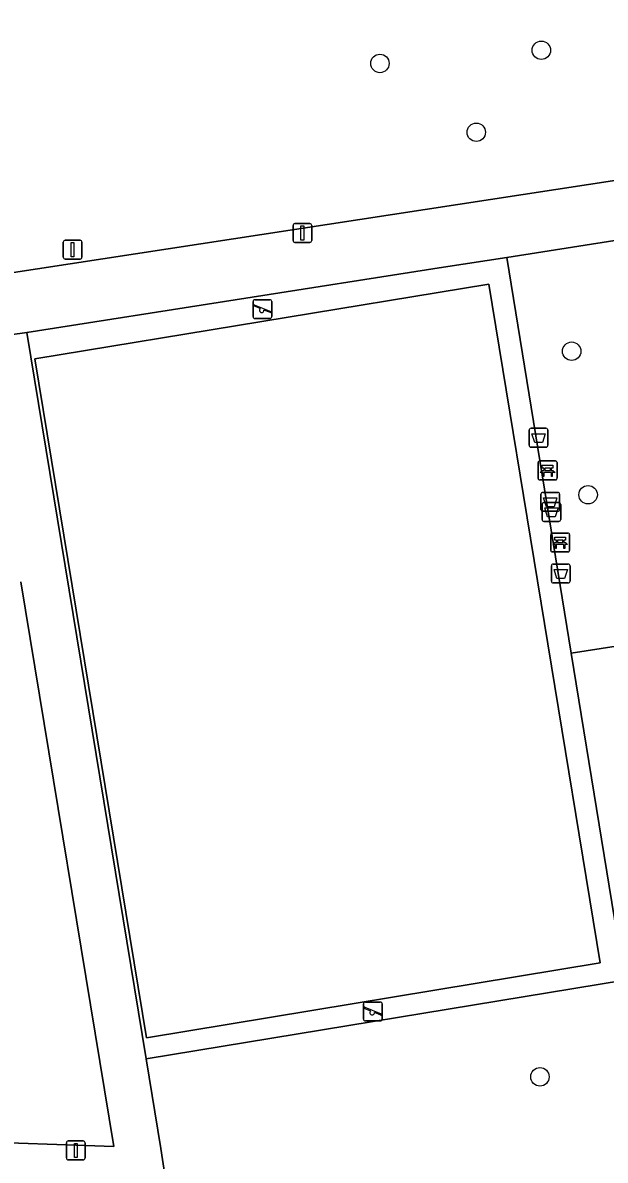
# Model space of a CAD drawing. Extents: x 160077 to 160948, y 386481 to 387498.
# Drawn here: x 160603.9 to 160634.8, y 386879.1 to 386939.3 of the extents above; entities that cross this region are included whole.
import ezdxf

# ---------------------------------------------------------------- set-up
doc = ezdxf.new("R2010")
doc.units = 0
for name, color, linetype in [('IMGEO_Afvalbak', 7, 'Continuous'), ('IMGEO_Bank', 7, 'Continuous'), ('IMGEO_Boom', 7, 'Continuous'), ('IMGEO_Grasland_overig', 7, 'Continuous'), ('IMGEO_Groenvoorziening', 7, 'Continuous'), ('IMGEO_Hek', 7, 'Continuous'), ('IMGEO_Lichtmast', 7, 'Continuous'), ('IMGEO_Speelvoorziening', 7, 'Continuous'), ('IMGEO_Terreindeel_open', 7, 'Continuous'), ('IMGEO_Verkeersbordpaal', 7, 'Continuous'), ('IMGEO_Voetpad_open', 7, 'Continuous')]:
    doc.layers.add(name, color=color, linetype=linetype)

msp = doc.modelspace()

# ---------------------------------------------------------------- linework, layer by layer
at = {"layer": 'IMGEO_Afvalbak'}
for p, q in [((160630.771, 386916.949), (160630.771, 386917.749)), ((160630.771, 386917.749), (160630.771, 386916.949)), ((160630.871, 386917.849), (160631.661, 386917.849)), ((160631.661, 386917.849), (160630.871, 386917.849)), ((160631.761, 386917.749), (160631.761, 386916.949)), ((160631.761, 386916.949), (160631.761, 386917.749)), ((160631.661, 386916.849), (160630.871, 386916.849)), ((160630.871, 386916.849), (160631.661, 386916.849)), ((160631.496, 386914.452), (160632.286, 386914.452)), ((160632.286, 386914.452), (160631.496, 386914.452)), ((160631.396, 386913.552), (160631.396, 386914.352)), ((160631.396, 386914.352), (160631.396, 386913.552)), ((160631.555, 386913.915), (160632.345, 386913.915)), ((160632.345, 386913.915), (160631.555, 386913.915)), ((160632.386, 386914.352), (160632.386, 386913.552)), ((160632.386, 386913.552), (160632.386, 386914.352)), ((160631.455, 386913.015), (160631.455, 386913.815)), ((160631.455, 386913.815), (160631.455, 386913.015)), ((160632.286, 386913.452), (160631.496, 386913.452)), ((160631.496, 386913.452), (160632.286, 386913.452)), ((160632.445, 386913.815), (160632.445, 386913.015)), ((160632.445, 386913.015), (160632.445, 386913.815)), ((160632.345, 386912.915), (160631.555, 386912.915)), ((160631.555, 386912.915), (160632.345, 386912.915)), ((160631.947, 386909.755), (160631.947, 386910.555)), ((160631.947, 386910.555), (160631.947, 386909.755)), ((160632.047, 386910.655), (160632.837, 386910.655)), ((160632.837, 386910.655), (160632.047, 386910.655)), ((160632.937, 386910.555), (160632.937, 386909.755)), ((160632.937, 386909.755), (160632.937, 386910.555)), ((160632.837, 386909.655), (160632.047, 386909.655)), ((160632.047, 386909.655), (160632.837, 386909.655))]:
    msp.add_line(p, q, dxfattribs=at)
for points in [[(160630.914, 386917.563), (160631.618, 386917.563), (160631.469, 386917.093), (160631.063, 386917.093), (160630.914, 386917.563)], [(160631.539, 386914.166), (160632.243, 386914.166), (160632.094, 386913.696), (160631.688, 386913.696), (160631.539, 386914.166)], [(160631.598, 386913.629), (160632.302, 386913.629), (160632.153, 386913.159), (160631.747, 386913.159), (160631.598, 386913.629)], [(160632.09, 386910.369), (160632.794, 386910.369), (160632.645, 386909.899), (160632.239, 386909.899), (160632.09, 386910.369)]]:
    msp.add_lwpolyline(points, dxfattribs=at)
for centre, start, end in [((160630.871, 386917.749), 90, 180), ((160630.871, 386917.749), 90, 180), ((160631.661, 386917.749), 0, 90), ((160631.661, 386917.749), 360, 90), ((160630.871, 386916.949), 180, 270), ((160630.871, 386916.949), 180, 270), ((160631.661, 386916.949), 270, 0), ((160631.661, 386916.949), 270, 0), ((160631.496, 386914.352), 90, 180), ((160631.496, 386914.352), 90, 180), ((160632.286, 386914.352), 0, 90), ((160632.286, 386914.352), 360, 90), ((160631.555, 386913.815), 90, 180), ((160631.555, 386913.815), 90, 180), ((160632.345, 386913.815), 0, 90), ((160632.345, 386913.815), 360, 90), ((160631.496, 386913.552), 180, 270), ((160631.496, 386913.552), 180, 270), ((160632.286, 386913.552), 270, 0), ((160632.286, 386913.552), 270, 0), ((160631.555, 386913.015), 180, 270), ((160631.555, 386913.015), 180, 270), ((160632.345, 386913.015), 270, 0), ((160632.345, 386913.015), 270, 0), ((160632.047, 386910.555), 90, 180), ((160632.047, 386910.555), 90, 180), ((160632.837, 386910.555), 0, 90), ((160632.837, 386910.555), 360, 90), ((160632.047, 386909.755), 180, 270), ((160632.047, 386909.755), 180, 270), ((160632.837, 386909.755), 270, 0), ((160632.837, 386909.755), 270, 0)]:
    msp.add_arc(centre, 0.1, start, end, dxfattribs=at)
at = {"layer": 'IMGEO_Bank'}
for p, q in [((160631.248, 386915.192), (160631.248, 386916.033)), ((160631.248, 386916.033), (160631.248, 386915.192)), ((160631.323, 386916.117), (160632.164, 386916.117)), ((160632.164, 386916.117), (160631.323, 386916.117)), ((160631.557, 386915.623), (160631.557, 386915.729)), ((160631.601, 386915.729), (160631.601, 386915.623)), ((160631.889, 386915.735), (160631.607, 386915.735)), ((160631.895, 386915.623), (160631.895, 386915.729)), ((160631.939, 386915.729), (160631.939, 386915.623)), ((160632.248, 386916.042), (160632.248, 386915.201)), ((160632.248, 386915.201), (160632.248, 386916.042)), ((160632.173, 386915.117), (160631.332, 386915.117)), ((160631.332, 386915.117), (160632.173, 386915.117)), ((160631.945, 386915.515), (160631.552, 386915.515)), ((160631.607, 386915.617), (160631.889, 386915.617)), ((160631.912, 386911.371), (160631.912, 386912.212)), ((160631.912, 386912.212), (160631.912, 386911.371)), ((160631.987, 386912.296), (160632.828, 386912.296)), ((160632.828, 386912.296), (160631.987, 386912.296)), ((160632.912, 386912.221), (160632.912, 386911.38)), ((160632.912, 386911.38), (160632.912, 386912.221)), ((160632.609, 386911.694), (160632.216, 386911.694)), ((160632.221, 386911.802), (160632.221, 386911.908)), ((160632.265, 386911.908), (160632.265, 386911.802)), ((160632.553, 386911.914), (160632.271, 386911.914)), ((160632.271, 386911.796), (160632.553, 386911.796)), ((160632.559, 386911.802), (160632.559, 386911.908)), ((160632.603, 386911.908), (160632.603, 386911.802)), ((160632.837, 386911.296), (160631.996, 386911.296)), ((160631.996, 386911.296), (160632.837, 386911.296))]:
    msp.add_line(p, q, dxfattribs=at)
for points in [[(160631.551, 386915.735), (160631.465, 386915.735), (160631.465, 386915.896), (160632.028, 386915.896), (160632.028, 386915.735), (160631.945, 386915.735)], [(160631.495, 386915.515), (160631.353, 386915.515), (160631.465, 386915.617), (160631.551, 386915.617)], [(160631.545, 386915.508), (160631.545, 386915.301), (160631.502, 386915.301), (160631.502, 386915.508)], [(160631.945, 386915.617), (160632.028, 386915.617), (160632.14, 386915.515), (160632.001, 386915.515)], [(160631.995, 386915.508), (160631.995, 386915.301), (160631.951, 386915.301), (160631.951, 386915.508)], [(160632.215, 386911.914), (160632.129, 386911.914), (160632.129, 386912.075), (160632.692, 386912.075), (160632.692, 386911.914), (160632.609, 386911.914)], [(160632.159, 386911.694), (160632.017, 386911.694), (160632.129, 386911.796), (160632.215, 386911.796)], [(160632.209, 386911.687), (160632.209, 386911.48), (160632.166, 386911.48), (160632.166, 386911.687)], [(160632.609, 386911.796), (160632.692, 386911.796), (160632.804, 386911.694), (160632.665, 386911.694)], [(160632.659, 386911.687), (160632.659, 386911.48), (160632.615, 386911.48), (160632.615, 386911.687)]]:
    msp.add_lwpolyline(points, dxfattribs=at)
for centre, radius, start, end in [((160631.326, 386916.039), 0.0779, 92.4484, 184.28452), ((160631.326, 386916.039), 0.0779, 92.4484, 184.28452), ((160631.55, 386915.728), 0.00671, 2.89567, 87.10433), ((160631.607, 386915.728), 0.00671, 92.89567, 177.10433), ((160631.889, 386915.728), 0.00671, 2.89567, 87.10433), ((160631.946, 386915.728), 0.00671, 92.89567, 177.10433), ((160632.17, 386916.039), 0.0779, 2.4484, 94.28452), ((160632.17, 386916.039), 0.0779, 2.4484, 94.28452), ((160631.326, 386915.195), 0.0779, 182.4484, 274.28452), ((160631.326, 386915.195), 0.0779, 182.4484, 274.28452), ((160631.495, 386915.508), 0.00671, 2.89567, 87.10433), ((160631.552, 386915.508), 0.00671, 92.89567, 177.10433), ((160631.55, 386915.624), 0.00671, 272.89567, 357.10433), ((160631.607, 386915.624), 0.00671, 182.89567, 267.10433), ((160631.889, 386915.624), 0.00671, 272.89567, 357.10433), ((160631.946, 386915.624), 0.00671, 182.89567, 267.10433), ((160631.944, 386915.508), 0.00671, 2.89567, 87.10433), ((160632.001, 386915.508), 0.00671, 92.89567, 177.10433), ((160632.17, 386915.195), 0.0779, 272.4484, 4.28452), ((160632.17, 386915.195), 0.0779, 272.4484, 4.28452), ((160631.99, 386912.218), 0.0779, 92.4484, 184.28452), ((160631.99, 386912.218), 0.0779, 92.4484, 184.28452), ((160632.834, 386912.218), 0.0779, 2.4484, 94.28452), ((160632.834, 386912.218), 0.0779, 2.4484, 94.28452), ((160632.159, 386911.687), 0.00671, 2.89567, 87.10433), ((160632.216, 386911.687), 0.00671, 92.89567, 177.10433), ((160632.214, 386911.907), 0.00671, 2.89567, 87.10433), ((160632.214, 386911.803), 0.00671, 272.89567, 357.10433), ((160632.271, 386911.907), 0.00671, 92.89567, 177.10433), ((160632.271, 386911.803), 0.00671, 182.89567, 267.10433), ((160632.553, 386911.907), 0.00671, 2.89567, 87.10433), ((160632.553, 386911.803), 0.00671, 272.89567, 357.10433), ((160632.61, 386911.907), 0.00671, 92.89567, 177.10433), ((160632.61, 386911.803), 0.00671, 182.89567, 267.10433), ((160632.608, 386911.687), 0.00671, 2.89567, 87.10433), ((160632.665, 386911.687), 0.00671, 92.89567, 177.10433), ((160631.99, 386911.374), 0.0779, 182.4484, 274.28452), ((160631.99, 386911.374), 0.0779, 182.4484, 274.28452), ((160632.834, 386911.374), 0.0779, 272.4484, 4.28452), ((160632.834, 386911.374), 0.0779, 272.4484, 4.28452)]:
    msp.add_arc(centre, radius, start, end, dxfattribs=at)
at = {"layer": 'IMGEO_Boom'}
for centre in [(160631.415, 386937.876), (160622.862, 386937.177), (160627.969, 386933.53), (160633.023, 386921.931), (160633.895, 386914.327), (160631.342, 386883.491)]:
    msp.add_circle(centre, 0.489, dxfattribs=at)
at = {"layer": 'IMGEO_Grasland_overig'}
msp.add_lwpolyline([(160628.632, 386925.479), (160604.58, 386921.525), (160610.494, 386885.55), (160634.527, 386889.526)], close=True, dxfattribs=at)
at = {"layer": 'IMGEO_Groenvoorziening'}
for points in [[(160578.213, 387004.239), (160572.442, 387001.315), (160564.789, 386994.146), (160560.692, 386990.368), (160555.153, 386988.451), (160549.847, 386991.246), (160546.316, 386997.419), (160547.749, 386988.431), (160550.921, 386986.979), (160551.369, 386983.701), (160554.435, 386983.548), (160557.148, 386981.515), (160559.013, 386973.357), (160559.146, 386966.334), (160562.505, 386956.202), (160564.27, 386947.764), (160570.927, 386943.805), (160584.55, 386938.126), (160591.423, 386937.039), (160598.861, 386934.609), (160601.066, 386932.574), (160602.284, 386930.026), (160601.244, 386925.76), (160657.923, 386934.439)], [(160638.754, 386913.298), (160638.116, 386917.467), (160637.218, 386923.327), (160636.602, 386927.35), (160636.811, 386927.802), (160637.21, 386928.101), (160629.579, 386926.903), (160632.995, 386905.935), (160636.97, 386906.552), (160640.94, 386907.164), (160640.166, 386912.704), (160639.635, 386912.65)], [(160600.68, 386880.091), (160608.761, 386879.795), (160603.842, 386909.719)]]:
    msp.add_lwpolyline(points, dxfattribs=at)
msp.add_lwpolyline([(160640.94, 386907.164), (160636.97, 386906.552), (160639.807, 386889.311), (160635.823, 386888.613), (160610.479, 386884.446), (160611.26, 386879.691), (160612.998, 386868.184), (160642.874, 386878.744), (160642.277, 386882.334), (160639.047, 386904.459), (160641.274, 386904.77)], close=True, dxfattribs=at)
at = {"layer": 'IMGEO_Hek'}
msp.add_lwpolyline([(160610.494, 386885.55), (160604.58, 386921.525), (160628.632, 386925.479), (160634.527, 386889.526), (160610.494, 386885.55)], dxfattribs=at)
at = {"layer": 'IMGEO_Lichtmast'}
for p, q in [((160618.258, 386927.792), (160618.258, 386928.592)), ((160618.258, 386928.592), (160618.258, 386927.792)), ((160618.358, 386928.692), (160619.148, 386928.692)), ((160619.148, 386928.692), (160618.358, 386928.692)), ((160619.248, 386928.592), (160619.248, 386927.792)), ((160619.248, 386927.792), (160619.248, 386928.592)), ((160619.148, 386927.692), (160618.358, 386927.692)), ((160618.358, 386927.692), (160619.148, 386927.692)), ((160606.352, 386880.092), (160607.142, 386880.092)), ((160607.142, 386880.092), (160606.352, 386880.092)), ((160606.252, 386879.192), (160606.252, 386879.992)), ((160606.252, 386879.992), (160606.252, 386879.192)), ((160607.242, 386879.992), (160607.242, 386879.192)), ((160607.242, 386879.192), (160607.242, 386879.992)), ((160607.142, 386879.092), (160606.352, 386879.092)), ((160606.352, 386879.092), (160607.142, 386879.092))]:
    msp.add_line(p, q, dxfattribs=at)
for points in [[(160618.678, 386928.567), (160618.828, 386928.567), (160618.828, 386927.817), (160618.678, 386927.817), (160618.678, 386928.567)], [(160606.672, 386879.967), (160606.822, 386879.967), (160606.822, 386879.217), (160606.672, 386879.217), (160606.672, 386879.967)]]:
    msp.add_lwpolyline(points, dxfattribs=at)
for centre, start, end in [((160618.358, 386928.592), 90, 180), ((160618.358, 386928.592), 90, 180), ((160619.148, 386928.592), 0, 90), ((160619.148, 386928.592), 360, 90), ((160618.358, 386927.792), 180, 270), ((160618.358, 386927.792), 180, 270), ((160619.148, 386927.792), 270, 0), ((160619.148, 386927.792), 270, 0), ((160606.352, 386879.992), 90, 180), ((160606.352, 386879.992), 90, 180), ((160607.142, 386879.992), 0, 90), ((160607.142, 386879.992), 360, 90), ((160606.352, 386879.192), 180, 270), ((160606.352, 386879.192), 180, 270), ((160607.142, 386879.192), 270, 0), ((160607.142, 386879.192), 270, 0)]:
    msp.add_arc(centre, 0.1, start, end, dxfattribs=at)
at = {"layer": 'IMGEO_Speelvoorziening'}
for p, q in [((160616.139, 386923.762), (160616.139, 386924.562)), ((160616.139, 386924.562), (160616.139, 386923.762)), ((160616.522, 386924.19), (160616.183, 386924.327)), ((160616.208, 386924.387), (160617.084, 386924.034)), ((160616.239, 386924.662), (160617.029, 386924.662)), ((160617.029, 386924.662), (160616.239, 386924.662)), ((160617.06, 386923.974), (160616.72, 386924.111)), ((160617.129, 386924.562), (160617.129, 386923.762)), ((160617.129, 386923.762), (160617.129, 386924.562)), ((160617.029, 386923.662), (160616.239, 386923.662)), ((160616.239, 386923.662), (160617.029, 386923.662)), ((160621.992, 386886.55), (160621.992, 386887.35)), ((160621.992, 386887.35), (160621.992, 386886.55)), ((160622.092, 386887.45), (160622.882, 386887.45)), ((160622.882, 386887.45), (160622.092, 386887.45)), ((160622.982, 386887.35), (160622.982, 386886.55)), ((160622.982, 386886.55), (160622.982, 386887.35)), ((160622.375, 386886.978), (160622.036, 386887.115)), ((160622.061, 386887.175), (160622.937, 386886.822)), ((160622.913, 386886.762), (160622.573, 386886.899)), ((160622.882, 386886.45), (160622.092, 386886.45)), ((160622.092, 386886.45), (160622.882, 386886.45))]:
    msp.add_line(p, q, dxfattribs=at)
for centre, radius, start, end in [((160616.239, 386924.562), 0.1, 90, 180), ((160616.239, 386924.562), 0.1, 90, 180), ((160616.196, 386924.357), 0.0327, 68.07798, 248.07798), ((160616.601, 386924.1), 0.12, 130.99278, 5.16318), ((160617.029, 386924.562), 0.1, 0, 90), ((160617.029, 386924.562), 0.1, 360, 90), ((160616.239, 386923.762), 0.1, 180, 270), ((160616.239, 386923.762), 0.1, 180, 270), ((160617.029, 386923.762), 0.1, 270, 0), ((160617.029, 386923.762), 0.1, 270, 0), ((160617.072, 386924.004), 0.0327, 248.07798, 68.07798), ((160622.092, 386887.35), 0.1, 90, 180), ((160622.092, 386887.35), 0.1, 90, 180), ((160622.882, 386887.35), 0.1, 0, 90), ((160622.882, 386887.35), 0.1, 360, 90), ((160622.049, 386887.145), 0.0327, 68.07798, 248.07798), ((160622.454, 386886.888), 0.12, 130.99278, 5.16318), ((160622.925, 386886.792), 0.0327, 248.07798, 68.07798), ((160622.092, 386886.55), 0.1, 180, 270), ((160622.092, 386886.55), 0.1, 180, 270), ((160622.882, 386886.55), 0.1, 270, 0), ((160622.882, 386886.55), 0.1, 270, 0)]:
    msp.add_arc(centre, radius, start, end, dxfattribs=at)
at = {"layer": 'IMGEO_Terreindeel_open'}
msp.add_lwpolyline([(160632.995, 386905.935), (160635.823, 386888.613), (160639.807, 386889.311), (160636.97, 386906.552)], close=True, dxfattribs=at)
at = {"layer": 'IMGEO_Verkeersbordpaal'}
for p, q in [((160606.083, 386926.912), (160606.083, 386927.712)), ((160606.083, 386927.712), (160606.083, 386926.912)), ((160606.183, 386927.812), (160606.973, 386927.812)), ((160606.973, 386927.812), (160606.183, 386927.812)), ((160607.073, 386927.712), (160607.073, 386926.912)), ((160607.073, 386926.912), (160607.073, 386927.712)), ((160606.973, 386926.812), (160606.183, 386926.812)), ((160606.183, 386926.812), (160606.973, 386926.812))]:
    msp.add_line(p, q, dxfattribs=at)
msp.add_lwpolyline([(160606.503, 386927.687), (160606.653, 386927.687), (160606.653, 386926.937), (160606.503, 386926.937), (160606.503, 386927.687)], dxfattribs=at)
for centre, start, end in [((160606.183, 386927.712), 90, 180), ((160606.183, 386927.712), 90, 180), ((160606.973, 386927.712), 0, 90), ((160606.973, 386927.712), 360, 90), ((160606.183, 386926.912), 180, 270), ((160606.183, 386926.912), 180, 270), ((160606.973, 386926.912), 270, 0), ((160606.973, 386926.912), 270, 0)]:
    msp.add_arc(centre, 0.1, start, end, dxfattribs=at)
at = {"layer": 'IMGEO_Voetpad_open'}
for points in [[(160657.923, 386934.439), (160601.244, 386925.76), (160560.028, 386919.315)], [(160592.588, 386920.54), (160592.492, 386921.162), (160601.356, 386922.529), (160604.16, 386922.915), (160626.237, 386926.379), (160629.579, 386926.903), (160637.21, 386928.101), (160657.65, 386931.188), (160659.279, 386931.451)], [(160611.26, 386879.691), (160610.479, 386884.446), (160604.16, 386922.915), (160601.356, 386922.529)], [(160603.842, 386909.719), (160608.761, 386879.795), (160600.68, 386880.091)], [(160663.61, 386885.644), (160660.097, 386884.39), (160647.581, 386880.345), (160645.408, 386879.606), (160642.874, 386878.744), (160612.998, 386868.184), (160611.26, 386879.691)]]:
    msp.add_lwpolyline(points, dxfattribs=at)
for points in [[(160604.16, 386922.915), (160610.479, 386884.446), (160635.823, 386888.613), (160632.995, 386905.935), (160629.579, 386926.903), (160626.237, 386926.379)], [(160610.494, 386885.55), (160604.58, 386921.525), (160628.632, 386925.479), (160634.527, 386889.526)]]:
    msp.add_lwpolyline(points, close=True, dxfattribs=at)

doc.saveas('drawing.dxf')
